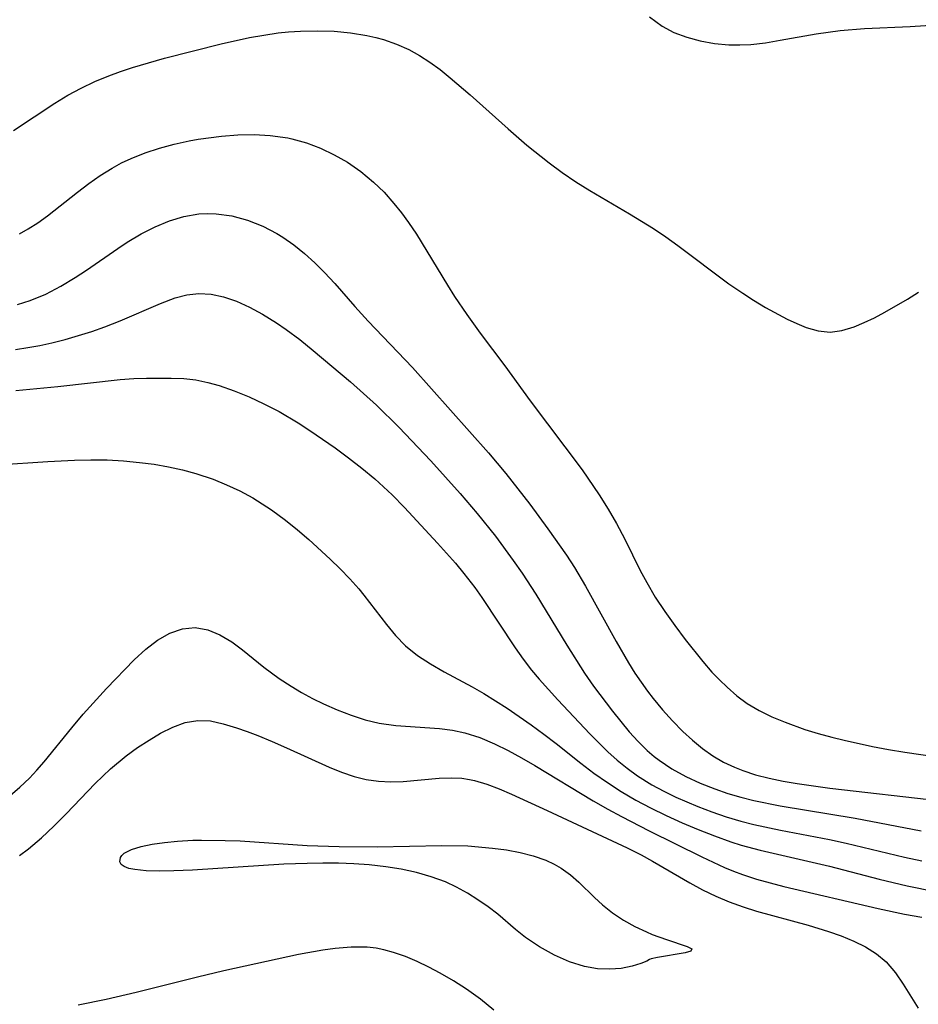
# Model space of a CAD drawing. Header units: metres. Extents: x 1073367 to 1082519, y 1569854 to 1574957.
# Tile 1030 of 1056: x 1080759 to 1080858, y 1573337 to 1573446. Entities that reach past the tile are written whole.
import ezdxf

# ---------------------------------------------------------------- set-up
doc = ezdxf.new("R2010")
doc.units = ezdxf.units.M
doc.layers.add('CGG_CurvaNivelLidar_v1', color=253, linetype='Continuous', lineweight=30)

msp = doc.modelspace()

# ---------------------------------------------------------------- linework, layer by layer
at = {"layer": 'CGG_CurvaNivelLidar_v1'}
for p, q in [((1080828.5045, 1573446.187, 75.5), (1080829.8737, 1573445.1713, 75.5)), ((1080787.4595, 1573444.4058, 75), (1080788.6, 1573444.5271, 75)), ((1080788.6, 1573444.5271, 75), (1080789.9316, 1573444.6165, 75)), ((1080789.9316, 1573444.6165, 75), (1080791.791, 1573444.6507, 75)), ((1080791.791, 1573444.6507, 75), (1080793.6403, 1573444.5836, 75)), ((1080793.6403, 1573444.5836, 75), (1080795.4707, 1573444.4125, 75)), ((1080829.8737, 1573445.1713, 75.5), (1080831.1861, 1573444.4686, 75.5)), ((1080846.9013, 1573444.3243, 75.5), (1080849.571, 1573444.6726, 75.5)), ((1080849.571, 1573444.6726, 75.5), (1080852.2434, 1573444.8781, 75.5)), ((1080852.2434, 1573444.8781, 75.5), (1080857.2941, 1573445.1033, 75.5)), ((1080857.2941, 1573445.1033, 75.5), (1080863.6188, 1573445.5521, 75.5)), ((1080781.1806, 1573443.1933, 75), (1080784.3061, 1573443.8917, 75)), ((1080784.3061, 1573443.8917, 75), (1080785.8809, 1573444.1774, 75)), ((1080785.8809, 1573444.1774, 75), (1080787.4595, 1573444.4058, 75)), ((1080795.4707, 1573444.4125, 75), (1080797.2718, 1573444.1245, 75)), ((1080797.2718, 1573444.1245, 75), (1080798.2551, 1573443.9058, 75)), ((1080798.2551, 1573443.9058, 75), (1080799.1175, 1573443.6699, 75)), ((1080799.1175, 1573443.6699, 75), (1080800.5312, 1573443.1803, 75)), ((1080831.1861, 1573444.4686, 75.5), (1080832.6038, 1573443.9237, 75.5)), ((1080832.6038, 1573443.9237, 75.5), (1080834.101, 1573443.5186, 75.5)), ((1080834.101, 1573443.5186, 75.5), (1080835.6565, 1573443.244, 75.5)), ((1080841.2928, 1573443.3294, 75.5), (1080842.9096, 1573443.5952, 75.5)), ((1080842.9096, 1573443.5952, 75.5), (1080846.9013, 1573444.3243, 75.5)), ((1080774.9158, 1573441.6062, 75), (1080781.1806, 1573443.1933, 75)), ((1080800.5312, 1573443.1803, 75), (1080801.8968, 1573442.5709, 75)), ((1080801.8968, 1573442.5709, 75), (1080803.0898, 1573441.913, 75)), ((1080835.6565, 1573443.244, 75.5), (1080837.2527, 1573443.099, 75.5)), ((1080837.2527, 1573443.099, 75.5), (1080838.4779, 1573443.0804, 75.5)), ((1080838.4779, 1573443.0804, 75.5), (1080839.6856, 1573443.1431, 75.5)), ((1080839.6856, 1573443.1431, 75.5), (1080841.2928, 1573443.3294, 75.5)), ((1080773.1414, 1573441.1197, 75), (1080774.9158, 1573441.6062, 75)), ((1080803.0898, 1573441.913, 75), (1080804.2422, 1573441.1699, 75)), ((1080770.066, 1573440.1579, 75), (1080771.384, 1573440.5943, 75)), ((1080771.384, 1573440.5943, 75), (1080773.1414, 1573441.1197, 75)), ((1080804.2422, 1573441.1699, 75), (1080805.3594, 1573440.3572, 75)), ((1080805.3594, 1573440.3572, 75), (1080806.4809, 1573439.4603, 75)), ((1080767.2277, 1573439.0334, 75), (1080768.7662, 1573439.6788, 75)), ((1080768.7662, 1573439.6788, 75), (1080770.066, 1573440.1579, 75)), ((1080806.4809, 1573439.4603, 75), (1080808.6757, 1573437.5605, 75)), ((1080764.2553, 1573437.5249, 75), (1080765.7232, 1573438.3152, 75)), ((1080765.7232, 1573438.3152, 75), (1080767.2277, 1573439.0334, 75)), ((1080762.7867, 1573436.6407, 75), (1080764.2553, 1573437.5249, 75)), ((1080808.6757, 1573437.5605, 75), (1080812.8867, 1573433.7947, 75)), ((1080758.2496, 1573433.641, 75), (1080762.7867, 1573436.6407, 75)), ((1080812.8867, 1573433.7947, 75), (1080814.9496, 1573432.008, 75)), ((1080777.6411, 1573432.4874, 74.5), (1080778.6461, 1573432.6699, 74.5)), ((1080778.6461, 1573432.6699, 74.5), (1080781.2004, 1573433.0035, 74.5)), ((1080781.2004, 1573433.0035, 74.5), (1080783.0056, 1573433.1342, 74.5)), ((1080783.0056, 1573433.1342, 74.5), (1080784.8036, 1573433.1675, 74.5)), ((1080784.8036, 1573433.1675, 74.5), (1080786.584, 1573433.0833, 74.5)), ((1080786.584, 1573433.0833, 74.5), (1080788.5562, 1573432.8073, 74.5)), ((1080788.5562, 1573432.8073, 74.5), (1080788.983, 1573432.7151, 74.5)), ((1080788.983, 1573432.7151, 74.5), (1080790.5908, 1573432.262, 74.5)), ((1080772.7789, 1573431.1627, 74.5), (1080774.3712, 1573431.6857, 74.5)), ((1080774.3712, 1573431.6857, 74.5), (1080775.9949, 1573432.1249, 74.5)), ((1080775.9949, 1573432.1249, 74.5), (1080777.6411, 1573432.4874, 74.5)), ((1080790.5908, 1573432.262, 74.5), (1080792.1566, 1573431.6671, 74.5)), ((1080792.1566, 1573431.6671, 74.5), (1080793.6743, 1573430.946, 74.5)), ((1080814.9496, 1573432.008, 75), (1080817.4117, 1573430.0357, 75)), ((1080770.1594, 1573430.0335, 74.5), (1080771.2286, 1573430.5423, 74.5)), ((1080771.2286, 1573430.5423, 74.5), (1080772.7789, 1573431.1627, 74.5)), ((1080793.6743, 1573430.946, 74.5), (1080795.1343, 1573430.1047, 74.5)), ((1080767.8087, 1573428.6485, 74.5), (1080769.1199, 1573429.4677, 74.5)), ((1080769.1199, 1573429.4677, 74.5), (1080770.1594, 1573430.0335, 74.5)), ((1080795.1343, 1573430.1047, 74.5), (1080796.6135, 1573429.0773, 74.5)), ((1080817.4117, 1573430.0357, 75), (1080818.8563, 1573428.9797, 75)), ((1080766.5422, 1573427.7583, 74.5), (1080767.8087, 1573428.6485, 74.5)), ((1080796.6135, 1573429.0773, 74.5), (1080798.0066, 1573427.9243, 74.5)), ((1080818.8563, 1573428.9797, 75), (1080820.3649, 1573427.9603, 75)), ((1080765.3116, 1573426.819, 74.5), (1080766.5422, 1573427.7583, 74.5)), ((1080798.0066, 1573427.9243, 74.5), (1080799.1754, 1573426.7906, 74.5)), ((1080820.3649, 1573427.9603, 75), (1080821.9052, 1573426.9887, 75)), ((1080761.9907, 1573424.1837, 74.5), (1080765.3116, 1573426.819, 74.5)), ((1080799.1754, 1573426.7906, 74.5), (1080800.2676, 1573425.5718, 74.5)), ((1080821.9052, 1573426.9887, 75), (1080826.2666, 1573424.4147, 75)), ((1080800.2676, 1573425.5718, 74.5), (1080801.0931, 1573424.5325, 74.5)), ((1080760.9356, 1573423.432, 74.5), (1080761.9907, 1573424.1837, 74.5)), ((1080775.4659, 1573423.643, 74), (1080777.0691, 1573424.1317, 74)), ((1080777.0691, 1573424.1317, 74), (1080778.7201, 1573424.4096, 74)), ((1080778.7201, 1573424.4096, 74), (1080779.6627, 1573424.4577, 74)), ((1080779.6627, 1573424.4577, 74), (1080780.6057, 1573424.4273, 74)), ((1080780.6057, 1573424.4273, 74), (1080782.3633, 1573424.1739, 74)), ((1080782.3633, 1573424.1739, 74), (1080784.0954, 1573423.6993, 74)), ((1080801.0931, 1573424.5325, 74.5), (1080801.8747, 1573423.452, 74.5)), ((1080826.2666, 1573424.4147, 75), (1080828.9286, 1573422.7755, 75)), ((1080759.8491, 1573422.742, 74.5), (1080760.9356, 1573423.432, 74.5)), ((1080772.3343, 1573422.1834, 74), (1080773.8906, 1573422.9836, 74)), ((1080773.8906, 1573422.9836, 74), (1080775.4659, 1573423.643, 74)), ((1080784.0954, 1573423.6993, 74), (1080785.7859, 1573423.0318, 74)), ((1080785.7859, 1573423.0318, 74), (1080787.3252, 1573422.2353, 74)), ((1080801.8747, 1573423.452, 74.5), (1080802.7381, 1573422.156, 74.5)), ((1080828.9286, 1573422.7755, 75), (1080830.2875, 1573421.8623, 75)), ((1080758.8857, 1573422.2114, 74.5), (1080759.8491, 1573422.742, 74.5)), ((1080770.8082, 1573421.2781, 74), (1080772.3343, 1573422.1834, 74)), ((1080787.3252, 1573422.2353, 74), (1080787.9975, 1573421.8232, 74)), ((1080787.9975, 1573421.8232, 74), (1080789.2161, 1573420.9696, 74)), ((1080802.7381, 1573422.156, 74.5), (1080806.1727, 1573416.5402, 74.5)), ((1080830.2875, 1573421.8623, 75), (1080831.6232, 1573420.915, 75)), ((1080766.282, 1573418.1966, 74), (1080769.7472, 1573420.5896, 74)), ((1080769.7472, 1573420.5896, 74), (1080770.8082, 1573421.2781, 74)), ((1080789.2161, 1573420.9696, 74), (1080790.3855, 1573420.0263, 74)), ((1080831.6232, 1573420.915, 75), (1080837.2711, 1573416.6918, 75)), ((1080790.3855, 1573420.0263, 74), (1080791.5092, 1573419.0096, 74)), ((1080791.5092, 1573419.0096, 74), (1080792.5887, 1573417.9311, 74)), ((1080763.4469, 1573416.4123, 74), (1080765.0611, 1573417.3868, 74)), ((1080765.0611, 1573417.3868, 74), (1080766.282, 1573418.1966, 74)), ((1080792.5887, 1573417.9311, 74), (1080793.7165, 1573416.7018, 74)), ((1080761.7896, 1573415.5501, 74), (1080763.4469, 1573416.4123, 74)), ((1080793.7165, 1573416.7018, 74), (1080795.929, 1573414.1708, 74)), ((1080806.1727, 1573416.5402, 74.5), (1080806.9658, 1573415.2815, 74.5)), ((1080837.2711, 1573416.6918, 75), (1080838.7973, 1573415.6279, 75)), ((1080760.0825, 1573414.835, 74), (1080761.7896, 1573415.5501, 74)), ((1080776.0968, 1573415.1101, 73.5), (1080777.3995, 1573415.4443, 73.5)), ((1080777.3995, 1573415.4443, 73.5), (1080778.7052, 1573415.5993, 73.5)), ((1080778.7052, 1573415.5993, 73.5), (1080780.0655, 1573415.5317, 73.5)), ((1080780.0655, 1573415.5317, 73.5), (1080781.4228, 1573415.2553, 73.5)), ((1080781.4228, 1573415.2553, 73.5), (1080782.8715, 1573414.7647, 73.5)), ((1080806.9658, 1573415.2815, 74.5), (1080808.308, 1573413.2812, 74.5)), ((1080838.7973, 1573415.6279, 75), (1080839.9886, 1573414.8654, 75)), ((1080856.995, 1573414.9988, 75), (1080858.1961, 1573415.7582, 75)), ((1080758.6925, 1573414.3994, 74), (1080760.0825, 1573414.835, 74)), ((1080770.0211, 1573412.5759, 73.5), (1080774.4638, 1573414.5102, 73.5)), ((1080774.4638, 1573414.5102, 73.5), (1080776.0968, 1573415.1101, 73.5)), ((1080782.8715, 1573414.7647, 73.5), (1080784.3069, 1573414.1151, 73.5)), ((1080784.3069, 1573414.1151, 73.5), (1080785.7277, 1573413.3407, 73.5)), ((1080795.929, 1573414.1708, 74), (1080797.3966, 1573412.5601, 74)), ((1080839.9886, 1573414.8654, 75), (1080841.3221, 1573414.069, 75)), ((1080841.3221, 1573414.069, 75), (1080843.7072, 1573412.7753, 75)), ((1080854.4732, 1573413.5362, 75), (1080856.995, 1573414.9988, 75)), ((1080785.7277, 1573413.3407, 73.5), (1080787.2974, 1573412.3578, 73.5)), ((1080808.308, 1573413.2812, 74.5), (1080809.7993, 1573411.2197, 74.5)), ((1080853.3293, 1573412.9346, 75), (1080854.4732, 1573413.5362, 75)), ((1080766.8807, 1573411.4172, 73.5), (1080768.3228, 1573411.9204, 73.5)), ((1080768.3228, 1573411.9204, 73.5), (1080770.0211, 1573412.5759, 73.5)), ((1080787.2974, 1573412.3578, 73.5), (1080788.3463, 1573411.6364, 73.5)), ((1080797.3966, 1573412.5601, 74), (1080802.3045, 1573407.4269, 74)), ((1080843.7072, 1573412.7753, 75), (1080844.7525, 1573412.2786, 75)), ((1080844.7525, 1573412.2786, 75), (1080845.7821, 1573411.8581, 75)), ((1080849.7545, 1573411.5015, 75), (1080851.097, 1573411.9297, 75)), ((1080851.097, 1573411.9297, 75), (1080852.2022, 1573412.3932, 75)), ((1080852.2022, 1573412.3932, 75), (1080853.3293, 1573412.9346, 75)), ((1080763.9534, 1573410.527, 73.5), (1080765.4177, 1573410.9506, 73.5)), ((1080765.4177, 1573410.9506, 73.5), (1080766.8807, 1573411.4172, 73.5)), ((1080788.3463, 1573411.6364, 73.5), (1080789.8586, 1573410.5059, 73.5)), ((1080809.7993, 1573411.2197, 74.5), (1080812.5086, 1573407.6183, 74.5)), ((1080845.7821, 1573411.8581, 75), (1080847.1149, 1573411.4626, 75)), ((1080847.1149, 1573411.4626, 75), (1080848.4313, 1573411.3225, 75)), ((1080848.4313, 1573411.3225, 75), (1080849.7545, 1573411.5015, 75)), ((1080759.8099, 1573409.6215, 73.5), (1080761.147, 1573409.8621, 73.5)), ((1080761.147, 1573409.8621, 73.5), (1080762.4738, 1573410.1499, 73.5)), ((1080762.4738, 1573410.1499, 73.5), (1080763.9534, 1573410.527, 73.5)), ((1080789.8586, 1573410.5059, 73.5), (1080791.35, 1573409.3127, 73.5)), ((1080758.464, 1573409.4311, 73.5), (1080759.8099, 1573409.6215, 73.5)), ((1080791.35, 1573409.3127, 73.5), (1080795.4676, 1573405.8345, 73.5)), ((1080812.5086, 1573407.6183, 74.5), (1080815.3219, 1573403.7594, 74.5)), ((1080802.3045, 1573407.4269, 74), (1080810.7157, 1573397.9909, 74)), ((1080763.1166, 1573405.315, 73), (1080770.0242, 1573406.0888, 73)), ((1080770.0242, 1573406.0888, 73), (1080771.5237, 1573406.2051, 73)), ((1080771.5237, 1573406.2051, 73), (1080772.915, 1573406.2667, 73)), ((1080772.915, 1573406.2667, 73), (1080775.6558, 1573406.2657, 73)), ((1080775.6558, 1573406.2657, 73), (1080777.0352, 1573406.1999, 73)), ((1080777.0352, 1573406.1999, 73), (1080778.3942, 1573406.048, 73)), ((1080778.3942, 1573406.048, 73), (1080779.6872, 1573405.7854, 73)), ((1080779.6872, 1573405.7854, 73), (1080780.9698, 1573405.4254, 73)), ((1080780.9698, 1573405.4254, 73), (1080782.6237, 1573404.8526, 73)), ((1080795.4676, 1573405.8345, 73.5), (1080798.3292, 1573403.2585, 73.5)), ((1080758.4992, 1573404.8838, 73), (1080763.1166, 1573405.315, 73)), ((1080782.6237, 1573404.8526, 73), (1080784.2673, 1573404.183, 73)), ((1080784.2673, 1573404.183, 73), (1080785.8961, 1573403.4306, 73)), ((1080785.8961, 1573403.4306, 73), (1080787.5971, 1573402.5512, 73)), ((1080798.3292, 1573403.2585, 73.5), (1080800.8113, 1573400.821, 73.5)), ((1080815.3219, 1573403.7594, 74.5), (1080821.0425, 1573396.1216, 74.5)), ((1080787.5971, 1573402.5512, 73), (1080789.6839, 1573401.3256, 73)), ((1080789.6839, 1573401.3256, 73), (1080790.9874, 1573400.4833, 73)), ((1080790.9874, 1573400.4833, 73), (1080793.7593, 1573398.5558, 73)), ((1080800.8113, 1573400.821, 73.5), (1080804.3239, 1573397.124, 73.5)), ((1080793.7593, 1573398.5558, 73), (1080795.2597, 1573397.4513, 73)), ((1080810.7157, 1573397.9909, 74), (1080812.6341, 1573395.7115, 74)), ((1080744.329, 1573395.8357, 72.5), (1080762.0284, 1573397.0356, 72.5)), ((1080762.0284, 1573397.0356, 72.5), (1080764.9728, 1573397.1746, 72.5)), ((1080764.9728, 1573397.1746, 72.5), (1080766.7723, 1573397.2182, 72.5)), ((1080766.7723, 1573397.2182, 72.5), (1080768.5671, 1573397.2061, 72.5)), ((1080768.5671, 1573397.2061, 72.5), (1080770.3724, 1573397.1145, 72.5)), ((1080770.3724, 1573397.1145, 72.5), (1080772.1689, 1573396.9445, 72.5)), ((1080772.1689, 1573396.9445, 72.5), (1080773.7759, 1573396.7269, 72.5)), ((1080773.7759, 1573396.7269, 72.5), (1080775.3697, 1573396.4474, 72.5)), ((1080795.2597, 1573397.4513, 73), (1080796.7304, 1573396.3094, 73)), ((1080804.3239, 1573397.124, 73.5), (1080807.5673, 1573393.5144, 73.5)), ((1080775.3697, 1573396.4474, 72.5), (1080776.8869, 1573396.1153, 72.5)), ((1080776.8869, 1573396.1153, 72.5), (1080778.3828, 1573395.7118, 72.5)), ((1080778.3828, 1573395.7118, 72.5), (1080780.2811, 1573395.0707, 72.5)), ((1080796.7304, 1573396.3094, 73), (1080798.1572, 1573395.1159, 73)), ((1080812.6341, 1573395.7115, 74), (1080815.2647, 1573392.3362, 74)), ((1080821.0425, 1573396.1216, 74.5), (1080822.9298, 1573393.3534, 74.5)), ((1080780.2811, 1573395.0707, 72.5), (1080781.7793, 1573394.4634, 72.5)), ((1080781.7793, 1573394.4634, 72.5), (1080783.2433, 1573393.7793, 72.5)), ((1080798.1572, 1573395.1159, 73), (1080800.0522, 1573393.3478, 73)), ((1080783.2433, 1573393.7793, 72.5), (1080784.6667, 1573393.0154, 72.5)), ((1080807.5673, 1573393.5144, 73.5), (1080809.4475, 1573391.2997, 73.5)), ((1080784.6667, 1573393.0154, 72.5), (1080785.7227, 1573392.3753, 72.5)), ((1080785.7227, 1573392.3753, 72.5), (1080786.752, 1573391.6907, 72.5)), ((1080800.0522, 1573393.3478, 73), (1080801.4099, 1573391.9599, 73)), ((1080815.2647, 1573392.3362, 74), (1080817.279, 1573389.6077, 74)), ((1080822.9298, 1573393.3534, 74.5), (1080823.922, 1573391.784, 74.5)), ((1080786.752, 1573391.6907, 72.5), (1080788.2864, 1573390.5623, 72.5)), ((1080801.4099, 1573391.9599, 73), (1080805.0586, 1573388.0116, 73)), ((1080809.4475, 1573391.2997, 73.5), (1080811.464, 1573388.7776, 73.5)), ((1080823.922, 1573391.784, 74.5), (1080824.8548, 1573390.1834, 74.5)), ((1080788.2864, 1573390.5623, 72.5), (1080789.5936, 1573389.5037, 72.5)), ((1080824.8548, 1573390.1834, 74.5), (1080825.7522, 1573388.4649, 74.5)), ((1080789.5936, 1573389.5037, 72.5), (1080790.866, 1573388.4037, 72.5)), ((1080817.279, 1573389.6077, 74), (1080819.3061, 1573386.695, 74)), ((1080790.866, 1573388.4037, 72.5), (1080793.2336, 1573386.2322, 72.5)), ((1080805.0586, 1573388.0116, 73), (1080807.0434, 1573385.7936, 73)), ((1080811.464, 1573388.7776, 73.5), (1080813.4494, 1573386.1014, 73.5)), ((1080825.7522, 1573388.4649, 74.5), (1080827.4717, 1573384.9847, 74.5)), ((1080793.2336, 1573386.2322, 72.5), (1080794.3275, 1573385.1697, 72.5)), ((1080807.0434, 1573385.7936, 73), (1080807.9966, 1573384.654, 73)), ((1080813.4494, 1573386.1014, 73.5), (1080814.4302, 1573384.6903, 73.5)), ((1080819.3061, 1573386.695, 74), (1080820.192, 1573385.3311, 74)), ((1080794.3275, 1573385.1697, 72.5), (1080795.3808, 1573384.083, 72.5)), ((1080814.4302, 1573384.6903, 73.5), (1080815.9401, 1573382.3791, 73.5)), ((1080820.192, 1573385.3311, 74), (1080821.4361, 1573383.253, 74)), ((1080827.4717, 1573384.9847, 74.5), (1080828.1822, 1573383.6504, 74.5)), ((1080795.3808, 1573384.083, 72.5), (1080796.3796, 1573382.963, 72.5)), ((1080807.9966, 1573384.654, 73), (1080809.1817, 1573383.1126, 73)), ((1080828.1822, 1573383.6504, 74.5), (1080829.1212, 1573382.0477, 74.5)), ((1080796.3796, 1573382.963, 72.5), (1080796.9382, 1573382.2833, 72.5)), ((1080809.1817, 1573383.1126, 73), (1080809.9632, 1573382.0096, 73)), ((1080821.4361, 1573383.253, 74), (1080824.802, 1573377.1609, 74)), ((1080796.9382, 1573382.2833, 72.5), (1080799.4308, 1573379.0119, 72.5)), ((1080809.9632, 1573382.0096, 73), (1080813.65, 1573376.441, 73)), ((1080815.9401, 1573382.3791, 73.5), (1080819.3619, 1573376.7557, 73.5)), ((1080829.1212, 1573382.0477, 74.5), (1080830.1734, 1573380.452, 74.5)), ((1080830.1734, 1573380.452, 74.5), (1080831.2885, 1573378.899, 74.5)), ((1080775.5122, 1573378.0602, 72), (1080776.9061, 1573378.5367, 72)), ((1080776.9061, 1573378.5367, 72), (1080778.3154, 1573378.6744, 72)), ((1080778.3154, 1573378.6744, 72), (1080779.6867, 1573378.4357, 72)), ((1080779.6867, 1573378.4357, 72), (1080781.0395, 1573377.8881, 72)), ((1080799.4308, 1573379.0119, 72.5), (1080800.4455, 1573377.7915, 72.5)), ((1080831.2885, 1573378.899, 74.5), (1080832.4376, 1573377.3727, 74.5)), ((1080772.8476, 1573376.2948, 72), (1080774.1586, 1573377.302, 72)), ((1080774.1586, 1573377.302, 72), (1080775.5122, 1573378.0602, 72)), ((1080781.0395, 1573377.8881, 72), (1080782.3628, 1573377.1031, 72)), ((1080782.3628, 1573377.1031, 72), (1080783.5323, 1573376.2387, 72)), ((1080800.4455, 1573377.7915, 72.5), (1080801.5449, 1573376.6708, 72.5)), ((1080824.802, 1573377.1609, 74), (1080826.1678, 1573374.797, 74)), ((1080832.4376, 1573377.3727, 74.5), (1080834.3705, 1573374.923, 74.5)), ((1080771.5744, 1573375.1169, 72), (1080772.8476, 1573376.2948, 72)), ((1080783.5323, 1573376.2387, 72), (1080785.8943, 1573374.3116, 72)), ((1080801.5449, 1573376.6708, 72.5), (1080802.865, 1573375.6066, 72.5)), ((1080813.65, 1573376.441, 73), (1080814.5402, 1573375.1901, 73)), ((1080819.3619, 1573376.7557, 73.5), (1080821.3239, 1573373.651, 73.5)), ((1080768.5227, 1573371.9648, 72), (1080771.5744, 1573375.1169, 72)), ((1080802.865, 1573375.6066, 72.5), (1080804.2978, 1573374.6645, 72.5)), ((1080814.5402, 1573375.1901, 73), (1080815.4719, 1573373.974, 73)), ((1080834.3705, 1573374.923, 74.5), (1080835.3872, 1573373.7562, 74.5)), ((1080785.8943, 1573374.3116, 72), (1080787.5666, 1573373.0605, 72)), ((1080804.2978, 1573374.6645, 72.5), (1080805.8071, 1573373.8037, 72.5)), ((1080805.8071, 1573373.8037, 72.5), (1080808.908, 1573372.1434, 72.5)), ((1080815.4719, 1573373.974, 73), (1080816.2915, 1573372.9874, 73)), ((1080826.1678, 1573374.797, 74), (1080826.8894, 1573373.646, 74)), ((1080787.5666, 1573373.0605, 72), (1080788.8938, 1573372.1921, 72)), ((1080816.2915, 1573372.9874, 73), (1080818.3599, 1573370.6886, 73)), ((1080821.3239, 1573373.651, 73.5), (1080822.3218, 1573372.2122, 73.5)), ((1080826.8894, 1573373.646, 74), (1080828.2641, 1573371.661, 74)), ((1080835.3872, 1573373.7562, 74.5), (1080836.2073, 1573372.9004, 74.5)), ((1080836.2073, 1573372.9004, 74.5), (1080837.0601, 1573372.0858, 74.5)), ((1080765.923, 1573369.0985, 72), (1080768.5227, 1573371.9648, 72)), ((1080788.8938, 1573372.1921, 72), (1080790.0656, 1573371.5026, 72)), ((1080808.908, 1573372.1434, 72.5), (1080810.2042, 1573371.3887, 72.5)), ((1080822.3218, 1573372.2122, 73.5), (1080824.4082, 1573369.4293, 73.5)), ((1080828.2641, 1573371.661, 74), (1080828.8802, 1573370.8497, 74)), ((1080837.0601, 1573372.0858, 74.5), (1080838.1476, 1573371.1529, 74.5)), ((1080790.0656, 1573371.5026, 72), (1080791.2672, 1573370.8578, 72)), ((1080791.2672, 1573370.8578, 72), (1080792.4921, 1573370.2579, 72)), ((1080810.2042, 1573371.3887, 72.5), (1080812.7715, 1573369.7659, 72.5)), ((1080818.3599, 1573370.6886, 73), (1080821.9103, 1573366.9251, 73)), ((1080828.8802, 1573370.8497, 74), (1080829.9284, 1573369.5796, 74)), ((1080838.1476, 1573371.1529, 74.5), (1080839.2973, 1573370.3087, 74.5)), ((1080792.4921, 1573370.2579, 72), (1080793.9904, 1573369.5964, 72)), ((1080793.9904, 1573369.5964, 72), (1080795.5238, 1573368.9978, 72)), ((1080812.7715, 1573369.7659, 72.5), (1080815.4313, 1573367.9251, 72.5)), ((1080824.4082, 1573369.4293, 73.5), (1080826.2539, 1573367.1579, 73.5)), ((1080829.9284, 1573369.5796, 74), (1080831.0289, 1573368.3664, 74)), ((1080839.2973, 1573370.3087, 74.5), (1080840.6213, 1573369.5163, 74.5)), ((1080840.6213, 1573369.5163, 74.5), (1080842.0184, 1573368.8269, 74.5)), ((1080764.6676, 1573367.6082, 72), (1080765.923, 1573369.0985, 72)), ((1080777.2138, 1573368.1837, 71.5), (1080778.5896, 1573368.4287, 71.5)), ((1080778.5896, 1573368.4287, 71.5), (1080779.9866, 1573368.3626, 71.5)), ((1080779.9866, 1573368.3626, 71.5), (1080781.4129, 1573368.056, 71.5)), ((1080795.5238, 1573368.9978, 72), (1080797.0731, 1573368.4931, 72)), ((1080797.0731, 1573368.4931, 72), (1080798.6406, 1573368.1138, 72)), ((1080831.0289, 1573368.3664, 74), (1080832.1734, 1573367.2106, 74)), ((1080842.0184, 1573368.8269, 74.5), (1080843.4714, 1573368.2145, 74.5)), ((1080761.6391, 1573363.8348, 72), (1080764.6676, 1573367.6082, 72)), ((1080774.4791, 1573366.9988, 71.5), (1080775.8472, 1573367.6822, 71.5)), ((1080775.8472, 1573367.6822, 71.5), (1080777.2138, 1573368.1837, 71.5)), ((1080781.4129, 1573368.056, 71.5), (1080782.8787, 1573367.6007, 71.5)), ((1080782.8787, 1573367.6007, 71.5), (1080784.0348, 1573367.1959, 71.5)), ((1080798.6406, 1573368.1138, 72), (1080800.4534, 1573367.8565, 72)), ((1080800.4534, 1573367.8565, 72), (1080805.3121, 1573367.5174, 72)), ((1080805.3121, 1573367.5174, 72), (1080806.7155, 1573367.3341, 72)), ((1080806.7155, 1573367.3341, 72), (1080808.0993, 1573367.0486, 72)), ((1080815.4313, 1573367.9251, 72.5), (1080816.8065, 1573366.9136, 72.5)), ((1080843.4714, 1573368.2145, 74.5), (1080845.6613, 1573367.427, 74.5)), ((1080845.6613, 1573367.427, 74.5), (1080847.1338, 1573366.97, 74.5)), ((1080771.9438, 1573365.4248, 71.5), (1080773.2105, 1573366.2558, 71.5)), ((1080773.2105, 1573366.2558, 71.5), (1080774.4791, 1573366.9988, 71.5)), ((1080784.0348, 1573367.1959, 71.5), (1080785.2115, 1573366.7522, 71.5)), ((1080785.2115, 1573366.7522, 71.5), (1080786.7928, 1573366.1052, 71.5)), ((1080808.0993, 1573367.0486, 72), (1080809.7524, 1573366.5289, 72)), ((1080809.7524, 1573366.5289, 72), (1080811.3722, 1573365.8527, 72)), ((1080816.8065, 1573366.9136, 72.5), (1080818.1633, 1573365.8754, 72.5)), ((1080821.9103, 1573366.9251, 73), (1080823.8939, 1573364.946, 73)), ((1080826.2539, 1573367.1579, 73.5), (1080827.2233, 1573366.0876, 73.5)), ((1080832.1734, 1573367.2106, 74), (1080833.2357, 1573366.2287, 74)), ((1080833.2357, 1573366.2287, 74), (1080834.3414, 1573365.3158, 74)), ((1080847.1338, 1573366.97, 74.5), (1080848.6295, 1573366.5564, 74.5)), ((1080848.6295, 1573366.5564, 74.5), (1080849.9862, 1573366.2215, 74.5)), ((1080849.9862, 1573366.2215, 74.5), (1080853.1274, 1573365.5523, 74.5)), ((1080770.6913, 1573364.5138, 71.5), (1080771.9438, 1573365.4248, 71.5)), ((1080786.7928, 1573366.1052, 71.5), (1080788.383, 1573365.4088, 71.5)), ((1080788.383, 1573365.4088, 71.5), (1080793.1139, 1573363.2404, 71.5)), ((1080811.3722, 1573365.8527, 72), (1080812.8658, 1573365.1149, 72)), ((1080812.8658, 1573365.1149, 72), (1080814.3448, 1573364.3045, 72)), ((1080818.1633, 1573365.8754, 72.5), (1080820.8997, 1573363.7037, 72.5)), ((1080827.2233, 1573366.0876, 73.5), (1080828.2449, 1573365.0849, 73.5)), ((1080828.2449, 1573365.0849, 73.5), (1080828.9906, 1573364.4433, 73.5)), ((1080834.3414, 1573365.3158, 74), (1080835.5046, 1573364.4944, 74)), ((1080853.1274, 1573365.5523, 74.5), (1080854.9056, 1573365.2205, 74.5)), ((1080854.9056, 1573365.2205, 74.5), (1080856.6815, 1573364.9166, 74.5)), ((1080768.9561, 1573363.0805, 71.5), (1080770.6913, 1573364.5138, 71.5)), ((1080814.3448, 1573364.3045, 72), (1080815.8152, 1573363.4455, 72)), ((1080823.8939, 1573364.946, 73), (1080824.9284, 1573364.0124, 73)), ((1080824.9284, 1573364.0124, 73), (1080826.0162, 1573363.1307, 73)), ((1080828.9906, 1573364.4433, 73.5), (1080829.5414, 1573364.0188, 73.5)), ((1080829.5414, 1573364.0188, 73.5), (1080830.9754, 1573363.0697, 73.5)), ((1080835.5046, 1573364.4944, 74), (1080836.6629, 1573363.8231, 74)), ((1080856.6815, 1573364.9166, 74.5), (1080859.9614, 1573364.4329, 74.5)), ((1080759.9911, 1573362.0318, 72), (1080760.8306, 1573362.9146, 72)), ((1080760.8306, 1573362.9146, 72), (1080761.6391, 1573363.8348, 72)), ((1080767.25, 1573361.4498, 71.5), (1080768.9561, 1573363.0805, 71.5)), ((1080793.1139, 1573363.2404, 71.5), (1080794.48, 1573362.6862, 71.5)), ((1080815.8152, 1573363.4455, 72), (1080822.2864, 1573359.535, 72)), ((1080820.8997, 1573363.7037, 72.5), (1080822.3524, 1573362.5998, 72.5)), ((1080826.0162, 1573363.1307, 73), (1080827.1524, 1573362.3129, 73)), ((1080830.9754, 1573363.0697, 73.5), (1080832.4957, 1573362.238, 73.5)), ((1080836.6629, 1573363.8231, 74), (1080837.8766, 1573363.2468, 74)), ((1080837.8766, 1573363.2468, 74), (1080838.8085, 1573362.8773, 74)), ((1080758.953, 1573361.0479, 72), (1080759.9911, 1573362.0318, 72)), ((1080794.48, 1573362.6862, 71.5), (1080795.8592, 1573362.2233, 71.5)), ((1080795.8592, 1573362.2233, 71.5), (1080797.1951, 1573361.8968, 71.5)), ((1080797.1951, 1573361.8968, 71.5), (1080798.543, 1573361.6963, 71.5)), ((1080801.2814, 1573361.6617, 71.5), (1080805.2701, 1573362.0271, 71.5)), ((1080805.2701, 1573362.0271, 71.5), (1080806.5799, 1573362.0781, 71.5)), ((1080806.5799, 1573362.0781, 71.5), (1080807.7497, 1573362.0252, 71.5)), ((1080807.7497, 1573362.0252, 71.5), (1080808.6257, 1573361.9023, 71.5)), ((1080808.6257, 1573361.9023, 71.5), (1080809.1721, 1573361.787, 71.5)), ((1080822.3524, 1573362.5998, 72.5), (1080823.8409, 1573361.5442, 72.5)), ((1080827.1524, 1573362.3129, 73), (1080828.7621, 1573361.3112, 73)), ((1080832.4957, 1573362.238, 73.5), (1080834.0818, 1573361.5026, 73.5)), ((1080838.8085, 1573362.8773, 74), (1080840.2169, 1573362.4215, 74)), ((1080840.2169, 1573362.4215, 74), (1080841.7187, 1573362.0379, 74)), ((1080841.7187, 1573362.0379, 74), (1080843.2533, 1573361.7218, 74)), ((1080757.8599, 1573360.1417, 72), (1080758.953, 1573361.0479, 72)), ((1080764.0492, 1573358.1048, 71.5), (1080767.25, 1573361.4498, 71.5)), ((1080798.543, 1573361.6963, 71.5), (1080799.9138, 1573361.6251, 71.5)), ((1080799.9138, 1573361.6251, 71.5), (1080801.2814, 1573361.6617, 71.5)), ((1080809.1721, 1573361.787, 71.5), (1080810.5313, 1573361.3897, 71.5)), ((1080810.5313, 1573361.3897, 71.5), (1080811.8835, 1573360.8747, 71.5)), ((1080811.8835, 1573360.8747, 71.5), (1080813.2396, 1573360.2842, 71.5)), ((1080823.8409, 1573361.5442, 72.5), (1080825.371, 1573360.5504, 72.5)), ((1080828.7621, 1573361.3112, 73), (1080830.0675, 1573360.6017, 73)), ((1080834.0818, 1573361.5026, 73.5), (1080835.7187, 1573360.8499, 73.5)), ((1080835.7187, 1573360.8499, 73.5), (1080837.1325, 1573360.3593, 73.5)), ((1080843.2533, 1573361.7218, 74), (1080844.8122, 1573361.4545, 74)), ((1080844.8122, 1573361.4545, 74), (1080848.4143, 1573360.9519, 74)), ((1080848.4143, 1573360.9519, 74), (1080862.473, 1573359.3101, 74)), ((1080813.2396, 1573360.2842, 71.5), (1080817.1706, 1573358.4841, 71.5)), ((1080825.371, 1573360.5504, 72.5), (1080826.9693, 1573359.618, 72.5)), ((1080830.0675, 1573360.6017, 73), (1080831.4063, 1573359.9455, 73)), ((1080831.4063, 1573359.9455, 73), (1080833.8304, 1573358.8977, 73)), ((1080837.1325, 1573360.3593, 73.5), (1080838.5728, 1573359.929, 73.5)), ((1080838.5728, 1573359.929, 73.5), (1080840.0039, 1573359.5715, 73.5)), ((1080822.2864, 1573359.535, 72), (1080823.9022, 1573358.6076, 72)), ((1080823.9022, 1573358.6076, 72), (1080825.4124, 1573357.7865, 72)), ((1080826.9693, 1573359.618, 72.5), (1080828.6075, 1573358.752, 72.5)), ((1080828.6075, 1573358.752, 72.5), (1080830.344, 1573357.9089, 72.5)), ((1080833.8304, 1573358.8977, 73), (1080835.3914, 1573358.301, 73)), ((1080840.0039, 1573359.5715, 73.5), (1080842.9179, 1573358.9925, 73.5)), ((1080842.9179, 1573358.9925, 73.5), (1080851.2183, 1573357.629, 73.5)), ((1080762.6998, 1573356.7368, 71.5), (1080764.0492, 1573358.1048, 71.5)), ((1080817.1706, 1573358.4841, 71.5), (1080826.0138, 1573354.3341, 71.5)), ((1080825.4124, 1573357.7865, 72), (1080828.4702, 1573356.2136, 72)), ((1080830.344, 1573357.9089, 72.5), (1080832.105, 1573357.1131, 72.5)), ((1080835.3914, 1573358.301, 73), (1080836.9738, 1573357.7574, 73)), ((1080836.9738, 1573357.7574, 73), (1080838.5782, 1573357.2762, 73)), ((1080851.2183, 1573357.629, 73.5), (1080858.5144, 1573356.215, 73.5)), ((1080761.3185, 1573355.4332, 71.5), (1080762.6998, 1573356.7368, 71.5)), ((1080832.105, 1573357.1131, 72.5), (1080833.8781, 1573356.3612, 72.5)), ((1080838.5782, 1573357.2762, 73), (1080840.0177, 1573356.908, 73)), ((1080840.0177, 1573356.908, 73), (1080842.9555, 1573356.2809, 73)), ((1080759.8903, 1573354.2293, 71.5), (1080761.3185, 1573355.4332, 71.5)), ((1080828.4702, 1573356.2136, 72), (1080834.2765, 1573353.3443, 72)), ((1080833.8781, 1573356.3612, 72.5), (1080835.6696, 1573355.6571, 72.5)), ((1080835.6696, 1573355.6571, 72.5), (1080837.4822, 1573355.0147, 72.5)), ((1080842.9555, 1573356.2809, 73), (1080848.3596, 1573355.2563, 73)), ((1080758.8899, 1573353.4988, 71.5), (1080759.8903, 1573354.2293, 71.5)), ((1080771.2889, 1573354.1709, 71), (1080772.322, 1573354.4875, 71)), ((1080772.322, 1573354.4875, 71), (1080773.5433, 1573354.731, 71)), ((1080773.5433, 1573354.731, 71), (1080774.902, 1573354.9186, 71)), ((1080774.902, 1573354.9186, 71), (1080776.3578, 1573355.0642, 71)), ((1080776.3578, 1573355.0642, 71), (1080778.063, 1573355.1767, 71)), ((1080778.063, 1573355.1767, 71), (1080779.0163, 1573355.1994, 71)), ((1080779.0163, 1573355.1994, 71), (1080781.6135, 1573355.1632, 71)), ((1080781.6135, 1573355.1632, 71), (1080783.2665, 1573355.0962, 71)), ((1080783.2665, 1573355.0962, 71), (1080790.6895, 1573354.6163, 71)), ((1080790.6895, 1573354.6163, 71), (1080794.218, 1573354.4914, 71)), ((1080794.218, 1573354.4914, 71), (1080798.3927, 1573354.4635, 71)), ((1080798.3927, 1573354.4635, 71), (1080805.548, 1573354.5917, 71)), ((1080805.548, 1573354.5917, 71), (1080808.4236, 1573354.5433, 71)), ((1080808.4236, 1573354.5433, 71), (1080811.1647, 1573354.3104, 71)), ((1080811.1647, 1573354.3104, 71), (1080812.6991, 1573354.1047, 71)), ((1080826.0138, 1573354.3341, 71.5), (1080827.5719, 1573353.5561, 71.5)), ((1080837.4822, 1573355.0147, 72.5), (1080838.6286, 1573354.6522, 72.5)), ((1080838.6286, 1573354.6522, 72.5), (1080840.7024, 1573354.084, 72.5)), ((1080848.3596, 1573355.2563, 73), (1080850.233, 1573354.8626, 73)), ((1080850.233, 1573354.8626, 73), (1080856.6712, 1573353.3148, 73)), ((1080769.9676, 1573352.7911, 71), (1080770.0425, 1573353.2748, 71)), ((1080770.0425, 1573353.2748, 71), (1080770.1957, 1573353.4908, 71)), ((1080770.1957, 1573353.4908, 71), (1080770.4779, 1573353.7448, 71)), ((1080770.4779, 1573353.7448, 71), (1080771.2889, 1573354.1709, 71)), ((1080812.6991, 1573354.1047, 71), (1080814.1991, 1573353.8289, 71)), ((1080814.1991, 1573353.8289, 71), (1080815.6493, 1573353.4618, 71)), ((1080815.6493, 1573353.4618, 71), (1080817.0306, 1573352.9756, 71)), ((1080827.5719, 1573353.5561, 71.5), (1080828.8197, 1573352.8828, 71.5)), ((1080834.2765, 1573353.3443, 72), (1080836.791, 1573352.1633, 72)), ((1080840.7024, 1573354.084, 72.5), (1080848.3666, 1573352.3106, 72.5)), ((1080856.6712, 1573353.3148, 73), (1080858.5871, 1573352.8876, 73)), ((1080770.1319, 1573352.5028, 71), (1080769.9676, 1573352.7911, 71)), ((1080770.4532, 1573352.2633, 71), (1080770.1319, 1573352.5028, 71)), ((1080770.9673, 1573352.0702, 71), (1080770.4532, 1573352.2633, 71)), ((1080771.6238, 1573351.9367, 71), (1080770.9673, 1573352.0702, 71)), ((1080788.1064, 1573352.519, 71), (1080778.0189, 1573351.8857, 71)), ((1080790.6719, 1573352.6167, 71), (1080788.1064, 1573352.519, 71)), ((1080792.4033, 1573352.642, 71), (1080790.6719, 1573352.6167, 71)), ((1080794.1258, 1573352.6295, 71), (1080792.4033, 1573352.642, 71)), ((1080795.8356, 1573352.5717, 71), (1080794.1258, 1573352.6295, 71)), ((1080797.5283, 1573352.4579, 71), (1080795.8356, 1573352.5717, 71)), ((1080799.3609, 1573352.2496, 71), (1080797.5283, 1573352.4579, 71)), ((1080801.0723, 1573351.9712, 71), (1080799.3609, 1573352.2496, 71)), ((1080817.0306, 1573352.9756, 71), (1080817.948, 1573352.546, 71)), ((1080817.948, 1573352.546, 71), (1080818.7463, 1573352.0833, 71)), ((1080818.7463, 1573352.0833, 71), (1080819.7536, 1573351.3547, 71)), ((1080828.8197, 1573352.8828, 71.5), (1080832.9403, 1573350.4548, 71.5)), ((1080836.791, 1573352.1633, 72), (1080837.7744, 1573351.7585, 72)), ((1080848.3666, 1573352.3106, 72.5), (1080853.8532, 1573350.8916, 72.5)), ((1080772.8763, 1573351.8086, 71), (1080771.6238, 1573351.9367, 71)), ((1080774.3401, 1573351.7605, 71), (1080772.8763, 1573351.8086, 71)), ((1080775.9541, 1573351.7828, 71), (1080774.3401, 1573351.7605, 71)), ((1080778.0189, 1573351.8857, 71), (1080775.9541, 1573351.7828, 71)), ((1080802.7492, 1573351.611, 71), (1080801.0723, 1573351.9712, 71)), ((1080804.3793, 1573351.1524, 71), (1080802.7492, 1573351.611, 71)), ((1080805.9467, 1573350.5709, 71), (1080804.3793, 1573351.1524, 71)), ((1080819.7536, 1573351.3547, 71), (1080820.6897, 1573350.5391, 71)), ((1080837.7744, 1573351.7585, 72), (1080838.7723, 1573351.3869, 72)), ((1080838.7723, 1573351.3869, 72), (1080840.3218, 1573350.879, 72)), ((1080807.1833, 1573349.9836, 71), (1080805.9467, 1573350.5709, 71)), ((1080808.3775, 1573349.3201, 71), (1080807.1833, 1573349.9836, 71)), ((1080820.6897, 1573350.5391, 71), (1080822.4003, 1573348.8575, 71)), ((1080832.9403, 1573350.4548, 71.5), (1080834.337, 1573349.695, 71.5)), ((1080840.3218, 1573350.879, 72), (1080843.321, 1573350.0574, 72)), ((1080843.321, 1573350.0574, 72), (1080853.7525, 1573347.6256, 72)), ((1080853.8532, 1573350.8916, 72.5), (1080856.9501, 1573350.1443, 72.5)), ((1080856.9501, 1573350.1443, 72.5), (1080860.062, 1573349.5321, 72.5)), ((1080809.5437, 1573348.6006, 71), (1080808.3775, 1573349.3201, 71)), ((1080822.4003, 1573348.8575, 71), (1080823.2842, 1573348.0394, 71)), ((1080834.337, 1573349.695, 71.5), (1080835.8044, 1573348.9948, 71.5)), ((1080835.8044, 1573348.9948, 71.5), (1080837.3094, 1573348.3697, 71.5)), ((1080810.6701, 1573347.8308, 71), (1080809.5437, 1573348.6006, 71)), ((1080811.7447, 1573347.0064, 71), (1080810.6701, 1573347.8308, 71)), ((1080823.2842, 1573348.0394, 71), (1080824.4065, 1573347.1547, 71)), ((1080837.3094, 1573348.3697, 71.5), (1080838.8448, 1573347.8137, 71.5)), ((1080838.8448, 1573347.8137, 71.5), (1080840.3166, 1573347.3463, 71.5)), ((1080813.6933, 1573345.2999, 71), (1080811.7447, 1573347.0064, 71)), ((1080824.4065, 1573347.1547, 71), (1080825.6064, 1573346.3593, 71)), ((1080840.3166, 1573347.3463, 71.5), (1080846.0215, 1573345.7784, 71.5)), ((1080853.7525, 1573347.6256, 72), (1080856.6575, 1573347.0224, 72)), ((1080856.6575, 1573347.0224, 72), (1080858.5859, 1573346.6726, 72)), ((1080825.6064, 1573346.3593, 71), (1080826.8599, 1573345.6526, 71)), ((1080826.8599, 1573345.6526, 71), (1080828.1431, 1573345.0391, 71)), ((1080846.0215, 1573345.7784, 71.5), (1080848.2498, 1573345.1067, 71.5)), ((1080814.7951, 1573344.4214, 71), (1080813.6933, 1573345.2999, 71)), ((1080816.3421, 1573343.3854, 71), (1080814.7951, 1573344.4214, 71)), ((1080828.1431, 1573345.0391, 71), (1080828.7914, 1573344.7693, 71)), ((1080828.7914, 1573344.7693, 71), (1080830.3796, 1573344.1961, 71)), ((1080848.2498, 1573345.1067, 71.5), (1080849.664, 1573344.6063, 71.5)), ((1080849.664, 1573344.6063, 71.5), (1080851.0571, 1573344.0315, 71.5)), ((1080795.5437, 1573343.3715, 71.5), (1080793.7675, 1573343.2278, 71.5)), ((1080797.2933, 1573343.35, 71.5), (1080795.5437, 1573343.3715, 71.5)), ((1080798.2981, 1573343.2375, 71.5), (1080797.2933, 1573343.35, 71.5)), ((1080818.0121, 1573342.4597, 71), (1080816.3421, 1573343.3854, 71)), ((1080830.3796, 1573344.1961, 71), (1080832.6498, 1573343.4442, 71)), ((1080832.6498, 1573343.4442, 71), (1080833.1556, 1573343.171, 71)), ((1080851.0571, 1573344.0315, 71.5), (1080852.366, 1573343.3798, 71.5)), ((1080852.366, 1573343.3798, 71.5), (1080853.5647, 1573342.6289, 71.5)), ((1080789.7058, 1573342.5418, 71.5), (1080781.4727, 1573340.7287, 71.5)), ((1080792.4224, 1573343.0424, 71.5), (1080789.7058, 1573342.5418, 71.5)), ((1080793.7675, 1573343.2278, 71.5), (1080792.4224, 1573343.0424, 71.5)), ((1080799.1549, 1573343.0725, 71.5), (1080798.2981, 1573343.2375, 71.5)), ((1080800.2266, 1573342.7798, 71.5), (1080799.1549, 1573343.0725, 71.5)), ((1080801.5353, 1573342.3172, 71.5), (1080800.2266, 1573342.7798, 71.5)), ((1080802.8304, 1573341.7672, 71.5), (1080801.5353, 1573342.3172, 71.5)), ((1080819.6466, 1573341.7257, 71), (1080818.0121, 1573342.4597, 71)), ((1080829.3766, 1573342.229, 71), (1080828.6898, 1573342.0815, 71)), ((1080832.4411, 1573342.7387, 71), (1080829.3766, 1573342.229, 71)), ((1080833.0723, 1573342.937, 71), (1080832.4411, 1573342.7387, 71)), ((1080833.1556, 1573343.171, 71), (1080833.0723, 1573342.937, 71)), ((1080853.5647, 1573342.6289, 71.5), (1080854.6217, 1573341.7513, 71.5)), ((1080804.113, 1573341.1483, 71.5), (1080802.8304, 1573341.7672, 71.5)), ((1080805.3834, 1573340.4752, 71.5), (1080804.113, 1573341.1483, 71.5)), ((1080821.3048, 1573341.2065, 71), (1080819.6466, 1573341.7257, 71)), ((1080822.7346, 1573340.9721, 71), (1080821.3048, 1573341.2065, 71)), ((1080826.5883, 1573341.255, 71), (1080825.3759, 1573341.0194, 71)), ((1080827.5494, 1573341.5446, 71), (1080826.5883, 1573341.255, 71)), ((1080828.2034, 1573341.8083, 71), (1080827.5494, 1573341.5446, 71)), ((1080828.5, 1573342.0004, 71), (1080828.2034, 1573341.8083, 71)), ((1080828.6898, 1573342.0815, 71), (1080828.5, 1573342.0004, 71)), ((1080854.6217, 1573341.7513, 71.5), (1080855.664, 1573340.5362, 71.5)), ((1080781.4727, 1573340.7287, 71.5), (1080778.5781, 1573340.0409, 71.5)), ((1080806.8484, 1573339.632, 71.5), (1080805.3834, 1573340.4752, 71.5)), ((1080824.1097, 1573340.9203, 71), (1080822.7346, 1573340.9721, 71)), ((1080825.3759, 1573341.0194, 71), (1080824.1097, 1573340.9203, 71)), ((1080855.664, 1573340.5362, 71.5), (1080856.5263, 1573339.2616, 71.5)), ((1080778.5781, 1573340.0409, 71.5), (1080771.7918, 1573338.3536, 71.5)), ((1080808.2823, 1573338.7217, 71.5), (1080806.8484, 1573339.632, 71.5)), ((1080856.5263, 1573339.2616, 71.5), (1080858.1723, 1573336.6286, 71.5)), ((1080771.7918, 1573338.3536, 71.5), (1080768.4791, 1573337.5809, 71.5)), ((1080809.826, 1573337.616, 71.5), (1080808.2823, 1573338.7217, 71.5)), ((1080768.4791, 1573337.5809, 71.5), (1080765.3915, 1573336.9331, 71.5)), ((1080811.2998, 1573336.4102, 71.5), (1080809.826, 1573337.616, 71.5))]:
    msp.add_line(p, q, dxfattribs=at)

doc.saveas('drawing.dxf')
